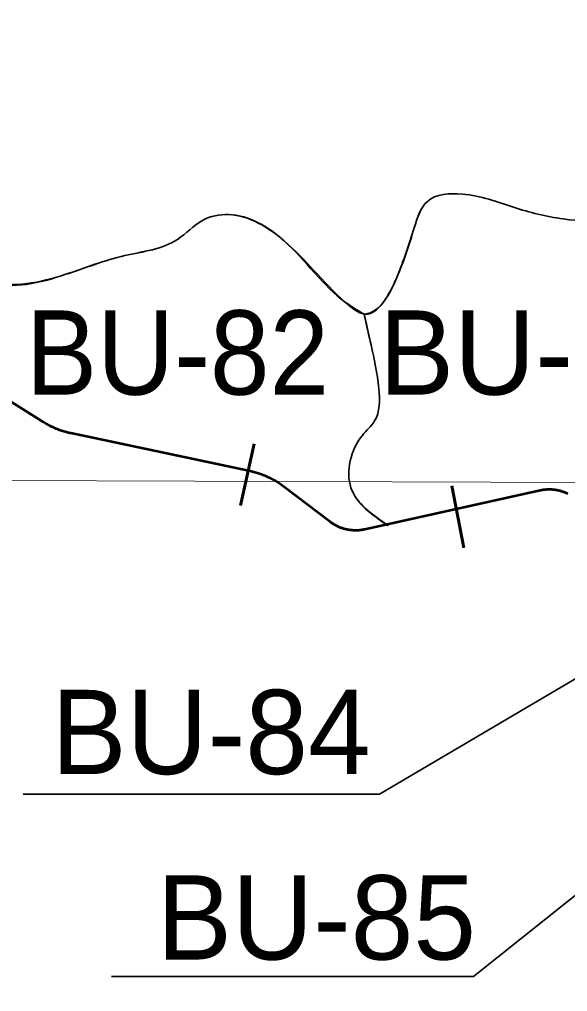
# Model space of a CAD drawing. Extents: x 553962 to 842807, y 8883888 to 9032388.
# Drawn here: x 670420 to 673024, y 8947063 to 8951677 of the extents above; entities that cross this region are included whole.
import ezdxf

# ---------------------------------------------------------------- set-up
doc = ezdxf.new("R2010")
doc.units = 0
doc.header["$LTSCALE"] = 150
for name, color, linetype, lineweight in [('1', 7, 'Continuous', 13), ('20', 7, 'Continuous', 35), ('24', 7, 'Continuous', 25), ('40', 7, 'Continuous', 60), ('60', 7, 'Continuous', 53), ('9', 7, 'Continuous', 90)]:
    doc.layers.add(name, color=color, linetype=linetype, lineweight=lineweight)

msp = doc.modelspace()

# ---------------------------------------------------------------- linework, layer by layer
at = {"layer": '1'}
msp.add_line((565315.3, 8949866.8), (791497.7, 8949052.2), dxfattribs=at)
at = {"layer": '20'}
msp.add_line((672057.3, 8950278.6), (672057.4, 8950278.4), dxfattribs=at)
for points in [[(672005, 8949252), (672001, 8949252.3), (671997, 8949252.7), (671993.1, 8949253.1), (671989.1, 8949253.6), (671985.1, 8949254.2), (671981.2, 8949254.9), (671977.3, 8949255.7), (671973.3, 8949256.5), (671969.5, 8949257.4), (671965.6, 8949258.4), (671961.7, 8949259.5), (671957.9, 8949260.7), (671954.1, 8949261.9), (671950.3, 8949263.2), (671946.6, 8949264.6), (671942.8, 8949266), (671939.1, 8949267.6), (671935.5, 8949269.2), (671931.8, 8949270.8), (671928.2, 8949272.6), (671924.7, 8949274.4), (671921.2, 8949276.3), (671917.7, 8949278.2), (671914.2, 8949280.3), (671910.8, 8949282.4), (671907.5, 8949284.5), (671904.1, 8949286.8), (671900.8, 8949289.1), (671897.6, 8949291.4), (671896.7, 8949292.2), (671674.9, 8949460.1), (671670.3, 8949463.4), (671665.8, 8949466.8), (671661.1, 8949470), (671656.5, 8949473.2), (671651.7, 8949476.3), (671647, 8949479.4), (671642.2, 8949482.4), (671637.3, 8949485.3), (671632.4, 8949488.1), (671627.5, 8949490.9), (671622.5, 8949493.6), (671617.5, 8949496.2), (671612.5, 8949498.8), (671607.4, 8949501.3), (671602.3, 8949503.7), (671597.2, 8949506.1), (671592, 8949508.4), (671586.8, 8949510.6), (671581.5, 8949512.7), (671576.3, 8949514.8), (671571, 8949516.8), (671565.7, 8949518.7), (671560.3, 8949520.5), (671554.9, 8949522.2), (671549.5, 8949523.9), (671544.1, 8949525.5), (671538.6, 8949527.1), (671533.2, 8949528.5), (671527.7, 8949529.9), (671522.2, 8949531.2), (671516.7, 8949532.4), (671516.2, 8949532.5), (670664.1, 8949712.7), (670658.6, 8949713.9), (670653.1, 8949715.2), (670647.6, 8949716.5), (670642.1, 8949718), (670636.7, 8949719.5), (670631.2, 8949721.1), (670625.8, 8949722.8), (670620.5, 8949724.5), (670615.1, 8949726.3), (670609.8, 8949728.2), (670604.5, 8949730.2), (670599.2, 8949732.2), (670594, 8949734.4), (670588.8, 8949736.6), (670583.6, 8949738.8), (670578.4, 8949741.2), (670573.3, 8949743.6), (670568.2, 8949746.1), (670563.2, 8949748.7), (670558.2, 8949751.3), (670553.2, 8949754), (670548.3, 8949756.8), (670543.4, 8949759.6), (670538.6, 8949762.5), (670534.5, 8949765.1), (669903.6, 8950160.4)], [(673025.5, 8949424.8), (673021.9, 8949426.6), (673018.2, 8949428.2), (673014.6, 8949429.8), (673010.9, 8949431.3), (673007.2, 8949432.8), (673003.4, 8949434.2), (672999.6, 8949435.5), (672995.8, 8949436.7), (672992, 8949437.8), (672988.1, 8949438.9), (672984.2, 8949439.9), (672980.3, 8949440.8), (672976.4, 8949441.6), (672972.5, 8949442.4), (672968.6, 8949443.1), (672964.6, 8949443.7), (672960.6, 8949444.2), (672956.7, 8949444.6), (672952.7, 8949445), (672948.7, 8949445.3), (672944.7, 8949445.5), (672940.7, 8949445.6), (672936.7, 8949445.6), (672932.7, 8949445.6), (672928.7, 8949445.5), (672924.7, 8949445.3), (672920.7, 8949445), (672916.7, 8949444.6), (672912.8, 8949444.2), (672908.8, 8949443.7), (672904.8, 8949443.1), (672900.9, 8949442.4), (672897, 8949441.7), (672893.4, 8949440.9), (672168, 8949280.1)], [(672163.7, 8949279.2), (672060.7, 8949256.3), (672056.7, 8949255.5), (672052.8, 8949254.8), (672048.9, 8949254.1), (672044.9, 8949253.5), (672040.9, 8949253), (672037, 8949252.6), (672033, 8949252.2), (672029, 8949252), (672025, 8949251.8), (672021, 8949251.7), (672017, 8949251.6), (672013, 8949251.7), (672009, 8949251.8), (672005, 8949252)]]:
    msp.add_lwpolyline(points, dxfattribs=at)
for points in [[(668762, 8951599.6), (668918.4, 8951414.4), (669032.9, 8951333), (669279.6, 8951305.3), (669337.5, 8951220.1), (669386.9, 8951159.4), (669477.1, 8951083), (669553.5, 8950959.3), (669831.2, 8950841.2), (670011.6, 8950625.9), (670275.4, 8950431.4), (670636.4, 8950466.1), (670921, 8950556.4), (671170.9, 8950632.8), (671288.9, 8950723.1), (671413.9, 8950750.9), (671677.7, 8950625.9), (671969.2, 8950334.2), (672059.5, 8950278.6), (672212.2, 8950452.2), (672295.5, 8950688.4), (672358, 8950813.4), (672524.6, 8950848.2), (672767.6, 8950785.7), (673003.6, 8950730.1), (673225.7, 8950737), (673524.2, 8950952.4), (673704.7, 8951056.6), (673801.9, 8951070.5), (673871.3, 8951049.6), (673968.5, 8950931.5), (674010.2, 8950820.4), (674114.3, 8950591.2), (674155.9, 8950438.3), (674280.9, 8950355), (674530.8, 8950327.2), (674773.8, 8950278.6), (674813.3, 8950313.3), (675035.5, 8950598.1), (675188.2, 8950723.1), (675306.2, 8950848.2), (675340.9, 8950876), (675361.7, 8951042.7), (675521.4, 8951021.8), (675632.5, 8950952.4), (675931, 8950876), (676257.2, 8950931.5), (676458.6, 8950938.5), (676701.5, 8950959.3), (677013.9, 8951251.1), (677131.9, 8951341.4), (677312.4, 8951376.1), (677624.8, 8951515), (677923.3, 8951556.7), (678159.3, 8951542.8), (678395.3, 8951438.6)], [(672057.4, 8950278.4), (672059.5, 8950278.6), (672212.2, 8950452.2), (672295.5, 8950688.4), (672358, 8950813.4), (672524.6, 8950848.2), (672767.6, 8950785.7), (673003.6, 8950730.1), (673225.7, 8950737), (673524.2, 8950952.4), (673704.7, 8951056.6), (673801.9, 8951070.5), (673871.3, 8951049.6), (673968.5, 8950931.5), (674010.2, 8950820.4), (674114.3, 8950591.2), (674132.7, 8950513.1)], [(670148.3, 8950500.2), (670275.4, 8950431.4), (670636.4, 8950466.1), (670921, 8950556.4), (671170.9, 8950632.8), (671288.9, 8950723.1), (671413.9, 8950750.9), (671677.7, 8950625.9), (671969.2, 8950334.2), (672056.9, 8950278.4)], [(672057.3, 8950278.6), (672090.2, 8950132.6), (672127.7, 8949924.6), (672107.2, 8949771.2), (672049.3, 8949703), (671994.8, 8949454.2), (672166.6, 8949279)], [(672166.6, 8949279), (671994.8, 8949454.2), (672049.3, 8949703), (672107.2, 8949771.2), (672127.7, 8949924.6), (672090.2, 8950132.6), (672057.3, 8950278.6)], [(672172, 8949273.5), (671994.8, 8949454.2), (672049.3, 8949703), (672107.2, 8949771.2), (672127.7, 8949924.6), (672090.2, 8950132.6), (672059.6, 8950268.9)]]:
    msp.add_spline(points, degree=3, dxfattribs=at)
at = {"layer": '24'}
msp.add_spline([(665209.5, 8949437.1), (665261.8, 8949907.3), (665888.8, 8950560.5), (666750.9, 8951187.5), (667665.3, 8951814.5), (668344.5, 8952363.1), (668788.7, 8952911.7), (669180.6, 8953564.9), (669154.4, 8954270.2), (669755.3, 8954662.1), (670486.8, 8955027.9), (671218.3, 8955785.5), (671166.1, 8956360.3), (671531.8, 8956726), (671479.6, 8956987.3), (670957.1, 8957405.3), (670695.8, 8957849.4), (671139.9, 8958502.5), (671845.3, 8959207.9), (672394, 8958789.9), (673047.1, 8959234), (673465.1, 8959834.9), (673177.7, 8960461.9), (673987.6, 8960749.3), (675163.2, 8960879.9), (676103.7, 8960906.1), (677253.2, 8961428.6), (677697.4, 8961559.2), (678115.4, 8962133.9), (678611.8, 8962369.1), (678820.8, 8962919.9), (679291, 8963704.1), (679918, 8964226.8), (679944.1, 8964697.3), (679709, 8965272.3), (679291, 8966004.2), (678115.4, 8966945.2)], degree=3, dxfattribs=at)
at = {"layer": '40'}
for p, q in [((671469.7, 8949370.2), (671534.7, 8949663.1)), ((672474.1, 8949464.2), (672530.8, 8949169.6))]:
    msp.add_line(p, q, dxfattribs=at)
at = {"layer": '40', "lineweight": 35}
for points in [[(673374.9, 8948731.9), (672129.9, 8948000.7), (670438.3, 8948000.7)], [(673835, 8948136.1), (672576.5, 8947134.1), (670857.8, 8947134.1)]]:
    msp.add_lwpolyline(points, dxfattribs=at)
at = {"layer": '60'}
for points in [[(672005, 8949252), (672001, 8949252.3), (671997, 8949252.7), (671993.1, 8949253.1), (671989.1, 8949253.6), (671985.1, 8949254.2), (671981.2, 8949254.9), (671977.3, 8949255.7), (671973.3, 8949256.5), (671969.5, 8949257.4), (671965.6, 8949258.4), (671961.7, 8949259.5), (671957.9, 8949260.7), (671954.1, 8949261.9), (671950.3, 8949263.2), (671946.6, 8949264.6), (671942.8, 8949266), (671939.1, 8949267.6), (671935.5, 8949269.2), (671931.8, 8949270.8), (671928.2, 8949272.6), (671924.7, 8949274.4), (671921.2, 8949276.3), (671917.7, 8949278.2), (671914.2, 8949280.3), (671910.8, 8949282.4), (671907.5, 8949284.5), (671904.1, 8949286.8), (671900.8, 8949289.1), (671897.6, 8949291.4), (671896.7, 8949292.2), (671674.9, 8949460.1), (671670.3, 8949463.4), (671665.8, 8949466.8), (671661.1, 8949470), (671656.5, 8949473.2), (671651.7, 8949476.3), (671647, 8949479.4), (671642.2, 8949482.4), (671637.3, 8949485.3), (671632.4, 8949488.1), (671627.5, 8949490.9), (671622.5, 8949493.6), (671617.5, 8949496.2), (671612.5, 8949498.8), (671607.4, 8949501.3), (671602.3, 8949503.7), (671597.2, 8949506.1), (671592, 8949508.4), (671586.8, 8949510.6), (671581.5, 8949512.7), (671576.3, 8949514.8), (671571, 8949516.8), (671565.7, 8949518.7), (671560.3, 8949520.5), (671554.9, 8949522.2), (671549.5, 8949523.9), (671544.1, 8949525.5), (671538.6, 8949527.1), (671533.2, 8949528.5), (671527.7, 8949529.9), (671522.2, 8949531.2), (671516.7, 8949532.4), (671516.2, 8949532.5), (670664.1, 8949712.7), (670658.6, 8949713.9), (670653.1, 8949715.2), (670647.6, 8949716.5), (670642.1, 8949718), (670636.7, 8949719.5), (670631.2, 8949721.1), (670625.8, 8949722.8), (670620.5, 8949724.5), (670615.1, 8949726.3), (670609.8, 8949728.2), (670604.5, 8949730.2), (670599.2, 8949732.2), (670594, 8949734.4), (670588.8, 8949736.6), (670583.6, 8949738.8), (670578.4, 8949741.2), (670573.3, 8949743.6), (670568.2, 8949746.1), (670563.2, 8949748.7), (670558.2, 8949751.3), (670553.2, 8949754), (670548.3, 8949756.8), (670543.4, 8949759.6), (670538.6, 8949762.5), (670534.5, 8949765.1), (669903.6, 8950160.4)], [(673025.5, 8949424.8), (673021.9, 8949426.6), (673018.2, 8949428.2), (673014.6, 8949429.8), (673010.9, 8949431.3), (673007.2, 8949432.8), (673003.4, 8949434.2), (672999.6, 8949435.5), (672995.8, 8949436.7), (672992, 8949437.8), (672988.1, 8949438.9), (672984.2, 8949439.9), (672980.3, 8949440.8), (672976.4, 8949441.6), (672972.5, 8949442.4), (672968.6, 8949443.1), (672964.6, 8949443.7), (672960.6, 8949444.2), (672956.7, 8949444.6), (672952.7, 8949445), (672948.7, 8949445.3), (672944.7, 8949445.5), (672940.7, 8949445.6), (672936.7, 8949445.6), (672932.7, 8949445.6), (672928.7, 8949445.5), (672924.7, 8949445.3), (672920.7, 8949445), (672916.7, 8949444.6), (672912.8, 8949444.2), (672908.8, 8949443.7), (672904.8, 8949443.1), (672900.9, 8949442.4), (672897, 8949441.7), (672893.4, 8949440.9), (672060.7, 8949256.3), (672056.7, 8949255.5), (672052.8, 8949254.8), (672048.9, 8949254.1), (672044.9, 8949253.5), (672040.9, 8949253), (672037, 8949252.6), (672033, 8949252.2), (672029, 8949252), (672025, 8949251.8), (672021, 8949251.7), (672017, 8949251.6), (672013, 8949251.7), (672009, 8949251.8), (672005, 8949252)]]:
    msp.add_lwpolyline(points, dxfattribs=at)
at = {"layer": '9'}
msp.add_spline([(637260.6, 8972975.8), (641524.5, 8971056.2), (652526.1, 8965412.7), (653164.3, 8965062.8), (670790.5, 8953770.1), (686194, 8943929.9), (696283.3, 8937647.1)], degree=3, dxfattribs=at)

# ---------------------------------------------------------------- texts
at = {"layer": '40', "width": 0.95}
msp.add_text('BU-82', height=400, dxfattribs=at).set_placement((670450.1, 8949896.2))
at = {"layer": '40'}
for s, p in [('BU-83', (672128.1, 8949896.2)), ('BU-84', (670571.9, 8948095.2)), ('BU-85', (671072.6, 8947215))]:
    msp.add_text(s, height=400, dxfattribs=at).set_placement(p)

doc.saveas('drawing.dxf')
